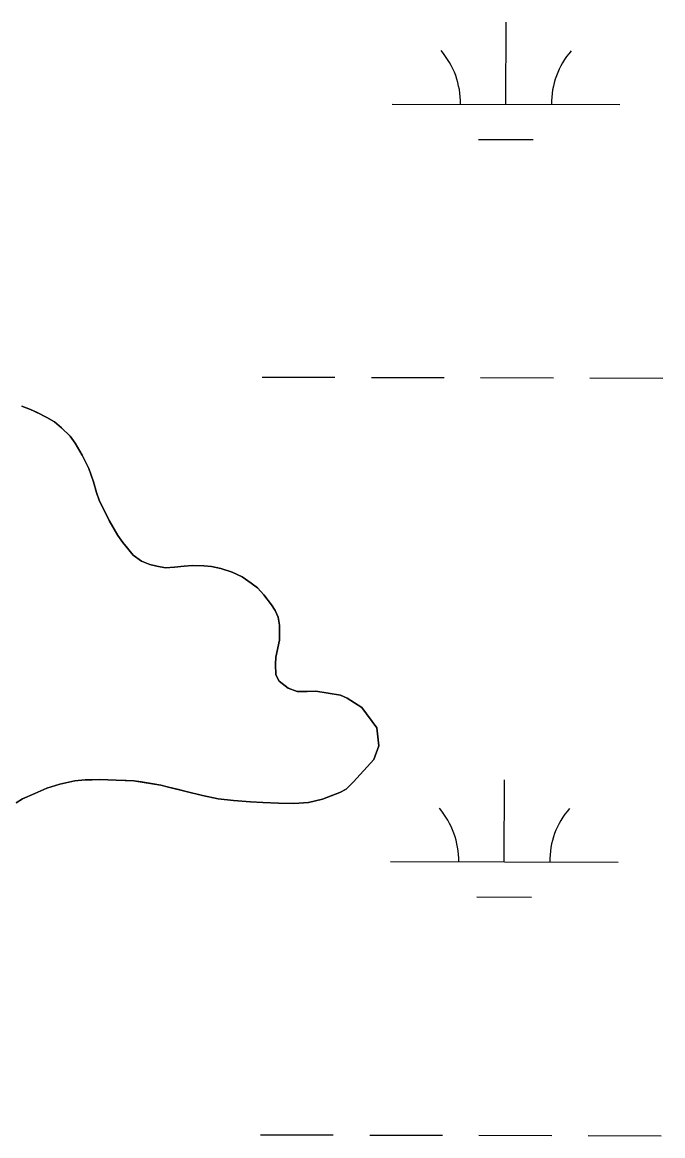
# Model space of a CAD drawing. Extents: x 3180038 to 3217926, y 922069 to 947485.
# Drawn here: x 3209494.8 to 3209776.2, y 937277.7 to 937766.6 of the extents above; entities that cross this region are included whole.
import ezdxf

# ---------------------------------------------------------------- set-up
doc = ezdxf.new("R2010")
doc.units = 0
for name, color, linetype in [('V-SITE-VEGE', 7, 'Continuous'), ('V-TOPO-SHOR', 7, 'Continuous'), ('V-WETL-SWMP', 7, 'Continuous')]:
    doc.layers.add(name, color=color, linetype=linetype)

msp = doc.modelspace()

# ---------------------------------------------------------------- linework, layer by layer
at = {"layer": 'V-SITE-VEGE'}
for p, q in [((3209498.42, 937596.66), (3209494.61, 937598.08)), ((3209505.68, 937593.1), (3209498.42, 937596.66)), ((3209508.95, 937591.14), (3209505.68, 937593.1)), ((3209512.04, 937588.63), (3209508.95, 937591.14)), ((3209515.86, 937584.86), (3209512.04, 937588.63)), ((3209518.06, 937581.81), (3209515.86, 937584.86)), ((3209521.17, 937576.59), (3209518.06, 937581.81)), ((3209524.11, 937570.65), (3209521.17, 937576.59)), ((3209526.14, 937564.88), (3209524.11, 937570.65)), ((3209527.44, 937560.19), (3209526.14, 937564.88)), ((3209528.74, 937556.4), (3209527.44, 937560.19)), ((3209532.96, 937547.94), (3209528.74, 937556.4)), ((3209536.81, 937541.28), (3209532.96, 937547.94)), ((3209539, 937538.22), (3209536.81, 937541.28)), ((3209543.57, 937532.65), (3209539, 937538.22)), ((3209547.21, 937529.97), (3209543.57, 937532.65)), ((3209550.83, 937528.55), (3209547.21, 937529.97)), ((3209553.91, 937527.85), (3209550.83, 937528.55)), ((3209557.71, 937527.16), (3209553.91, 937527.85)), ((3209561.69, 937527.37), (3209557.71, 937527.16)), ((3209569.64, 937528.15), (3209561.69, 937527.37)), ((3209574.52, 937528.01), (3209569.64, 937528.15)), ((3209577.96, 937527.68), (3209574.52, 937528.01)), ((3209582.12, 937526.81), (3209577.96, 937527.68)), ((3209587.02, 937525.22), (3209582.12, 937526.81)), ((3209591.37, 937523.08), (3209587.02, 937525.22)), ((3209595.37, 937520.4), (3209591.37, 937523.08)), ((3209598.1, 937518.25), (3209595.37, 937520.4)), ((3209601.01, 937515.2), (3209598.1, 937518.25)), ((3209604.3, 937510.89), (3209601.01, 937515.2)), ((3209605.95, 937508.37), (3209604.3, 937510.89)), ((3209607.23, 937505.48), (3209605.95, 937508.37)), ((3209607.81, 937501.88), (3209607.23, 937505.48)), ((3209607.86, 937495.37), (3209607.81, 937501.88)), ((3209606.29, 937487.94), (3209607.86, 937495.37)), ((3209606.13, 937484.87), (3209606.29, 937487.94)), ((3209606.17, 937480.17), (3209606.13, 937484.87)), ((3209607.63, 937477.29), (3209606.17, 937480.17)), ((3209611.64, 937474.25), (3209607.63, 937477.29)), ((3209615.62, 937472.83), (3209611.64, 937474.25)), ((3209623.76, 937472.89), (3209615.62, 937472.83)), ((3209634.64, 937471.17), (3209623.76, 937472.89)), ((3209637.54, 937469.93), (3209634.64, 937471.17)), ((3209644.06, 937465.82), (3209637.54, 937469.93)), ((3209650.64, 937456.83), (3209644.06, 937465.82)), ((3209651.42, 937448.88), (3209650.64, 937456.83)), ((3209649.3, 937442.9), (3209651.42, 937448.88)), ((3209640.34, 937433.07), (3209649.3, 937442.9)), ((3209511.27, 937432.06), (3209517.94, 937433.56)), ((3209517.94, 937433.56), (3209522.46, 937433.96)), ((3209522.46, 937433.96), (3209525.53, 937433.98)), ((3209525.53, 937433.98), (3209528.79, 937434.19)), ((3209528.79, 937434.19), (3209543.8, 937433.58)), ((3209543.8, 937433.58), (3209555.74, 937431.69)), ((3209637.11, 937429.97), (3209640.34, 937433.07)), ((3209494.87, 937425.61), (3209505.67, 937430.4)), ((3209505.67, 937430.4), (3209511.27, 937432.06)), ((3209555.74, 937431.69), (3209559, 937430.81)), ((3209559, 937430.81), (3209574.04, 937427.13)), ((3209626.66, 937425.55), (3209634.41, 937428.5)), ((3209634.41, 937428.5), (3209637.11, 937429.97)), ((3209492.17, 937423.96), (3209494.87, 937425.61)), ((3209574.04, 937427.13), (3209580.92, 937425.74)), ((3209580.92, 937425.74), (3209587.61, 937424.88)), ((3209587.61, 937424.88), (3209600.45, 937424.08)), ((3209600.45, 937424.08), (3209607.33, 937423.77)), ((3209607.33, 937423.77), (3209614.2, 937423.64)), ((3209614.2, 937423.64), (3209620.52, 937424.06)), ((3209620.52, 937424.06), (3209626.66, 937425.55))]:
    msp.add_line(p, q, dxfattribs=at)
at = {"layer": 'V-TOPO-SHOR'}
msp.add_lwpolyline([(3209494.61, 937598.08), (3209498.42, 937596.66), (3209501.32, 937595.24), (3209505.68, 937593.1), (3209508.95, 937591.14), (3209512.04, 937588.63), (3209515.86, 937584.86), (3209518.06, 937581.81), (3209521.17, 937576.59), (3209524.11, 937570.65), (3209526.14, 937564.88), (3209527.44, 937560.19), (3209528.74, 937556.4), (3209530.94, 937552.08), (3209532.96, 937547.94), (3209536.81, 937541.28), (3209539, 937538.22), (3209541.01, 937535.71), (3209543.57, 937532.65), (3209547.21, 937529.97), (3209550.83, 937528.55), (3209553.91, 937527.85), (3209557.71, 937527.16), (3209561.69, 937527.37), (3209566.02, 937527.76), (3209569.64, 937528.15), (3209574.52, 937528.01), (3209577.96, 937527.68), (3209582.12, 937526.81), (3209587.02, 937525.22), (3209591.37, 937523.08), (3209595.37, 937520.4), (3209598.1, 937518.25), (3209601.01, 937515.2), (3209604.3, 937510.89), (3209605.95, 937508.37), (3209607.23, 937505.49), (3209607.81, 937501.88), (3209607.86, 937495.37), (3209606.29, 937487.94), (3209606.13, 937484.87), (3209606.17, 937480.17), (3209607.63, 937477.29), (3209611.64, 937474.25), (3209615.62, 937472.83), (3209619.96, 937472.86), (3209623.76, 937472.89), (3209634.64, 937471.17), (3209637.54, 937469.93), (3209644.06, 937465.82), (3209650.64, 937456.83), (3209651.42, 937448.88), (3209649.3, 937442.9), (3209640.34, 937433.07), (3209637.11, 937429.97), (3209634.41, 937428.5), (3209630.08, 937426.84), (3209626.66, 937425.55), (3209620.52, 937424.06), (3209614.2, 937423.64), (3209607.33, 937423.77), (3209600.45, 937424.08), (3209595.03, 937424.4), (3209587.61, 937424.88), (3209580.92, 937425.74), (3209574.04, 937427.13), (3209566.79, 937428.88), (3209563.53, 937429.76), (3209559, 937430.81), (3209555.74, 937431.69), (3209552.3, 937432.2), (3209547.05, 937433.07), (3209543.8, 937433.58), (3209540.54, 937433.74), (3209536.02, 937433.88), (3209528.79, 937434.19), (3209525.53, 937433.98), (3209522.46, 937433.96), (3209517.94, 937433.56), (3209511.27, 937432.06), (3209505.67, 937430.4), (3209500.27, 937428), (3209494.87, 937425.61), (3209492.17, 937423.96)], dxfattribs=at)
at = {"layer": 'V-WETL-SWMP'}
for p, q in [((3209707.33, 937730.65), (3209707.41, 937766.65)), ((3209657.33, 937730.76), (3209757.33, 937730.53)), ((3209695.3, 937715.24), (3209719.3, 937715.19)), ((3209600.22, 937610.82), (3209632.22, 937610.75)), ((3209648.22, 937610.71), (3209680.22, 937610.64)), ((3209696.22, 937610.6), (3209728.22, 937610.53)), ((3209744.22, 937610.49), (3209776.22, 937610.42)), ((3209706.58, 937397.97), (3209706.67, 937433.97)), ((3209656.58, 937398.09), (3209756.58, 937397.86)), ((3209694.55, 937382.57), (3209718.55, 937382.52)), ((3209599.47, 937278.14), (3209631.47, 937278.07)), ((3209647.47, 937278.04), (3209679.47, 937277.96)), ((3209695.47, 937277.93), (3209727.47, 937277.85)), ((3209743.47, 937277.82), (3209775.47, 937277.75))]:
    msp.add_line(p, q, dxfattribs=at)
for points in [[(3209607.81, 937501.87), (3209607.23, 937505.49), (3209605.95, 937508.37), (3209604.3, 937510.89), (3209601.01, 937515.2), (3209598.1, 937518.25), (3209595.37, 937520.4), (3209591.37, 937523.08), (3209587.01, 937525.22), (3209582.12, 937526.8), (3209577.96, 937527.68), (3209574.52, 937528.01), (3209569.64, 937528.15), (3209566.02, 937527.76), (3209561.69, 937527.37), (3209557.71, 937527.16), (3209553.91, 937527.85), (3209550.83, 937528.55), (3209547.21, 937529.97), (3209543.57, 937532.65), (3209541.01, 937535.71), (3209539, 937538.22), (3209536.81, 937541.28), (3209532.96, 937547.94), (3209530.94, 937552.08), (3209528.74, 937556.4), (3209527.45, 937560.19), (3209526.14, 937564.88), (3209524.11, 937570.65), (3209521.17, 937576.59), (3209518.06, 937581.81), (3209515.86, 937584.86), (3209512.04, 937588.63), (3209508.95, 937591.14), (3209505.68, 937593.1), (3209501.32, 937595.24), (3209498.42, 937596.66), (3209494.61, 937598.08)], [(3209492.17, 937423.96), (3209494.86, 937425.61), (3209500.27, 937428), (3209505.67, 937430.4), (3209511.27, 937432.07), (3209517.94, 937433.56), (3209522.46, 937433.96), (3209525.53, 937433.98), (3209528.79, 937434.19), (3209536.02, 937433.88), (3209540.54, 937433.74), (3209543.8, 937433.58), (3209547.05, 937433.07), (3209552.3, 937432.2), (3209555.74, 937431.69), (3209559, 937430.81), (3209563.53, 937429.76), (3209566.79, 937428.88), (3209574.04, 937427.13), (3209580.92, 937425.74), (3209587.61, 937424.88), (3209595.03, 937424.4), (3209600.45, 937424.08), (3209607.33, 937423.77), (3209614.2, 937423.64), (3209620.52, 937424.06), (3209626.66, 937425.55), (3209630.08, 937426.84), (3209634.41, 937428.5), (3209637.11, 937429.97), (3209640.34, 937433.07), (3209649.3, 937442.9), (3209651.42, 937448.88), (3209650.64, 937456.83), (3209644.06, 937465.82), (3209637.54, 937469.93), (3209634.64, 937471.17), (3209623.76, 937472.89), (3209619.96, 937472.86), (3209615.62, 937472.83), (3209611.64, 937474.24), (3209607.63, 937477.29), (3209606.17, 937480.17), (3209606.13, 937484.87), (3209606.29, 937487.94), (3209607.86, 937495.37), (3209607.81, 937501.87)]]:
    msp.add_lwpolyline(points, dxfattribs=at)
for centre, start, end in [((3209652.09, 937731.25), 359.099, 40.6427), ((3209762.58, 937731), 139.099, 180.6427), ((3209651.34, 937398.57), 359.099, 40.6427), ((3209761.83, 937398.32), 139.099, 180.6427)]:
    msp.add_arc(centre, 35.25, start, end, dxfattribs=at)

doc.saveas('drawing.dxf')
